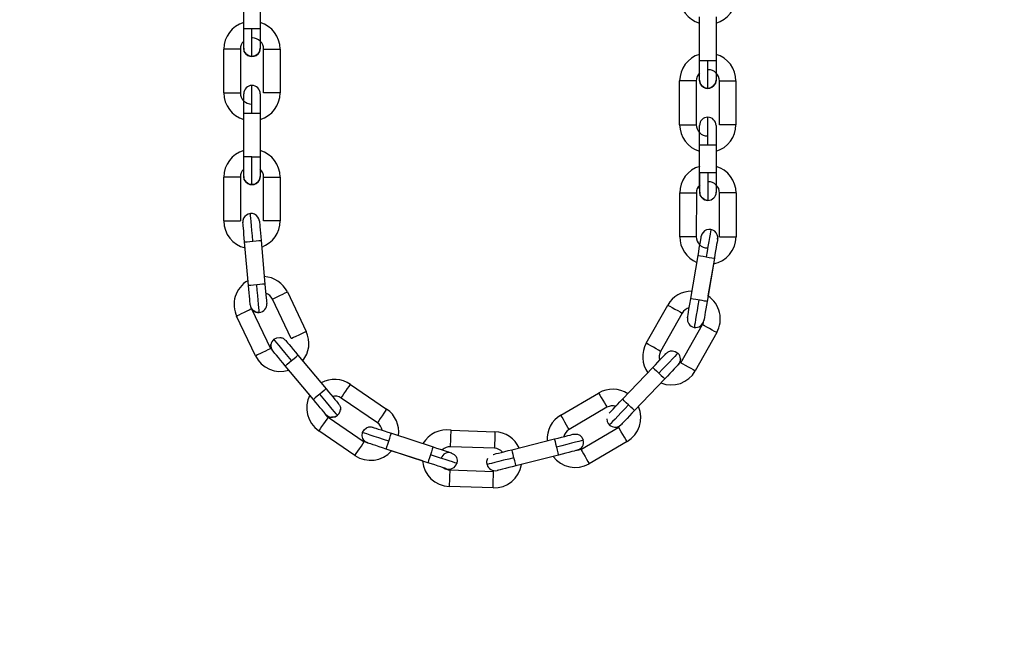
# Model space of a CAD drawing. Header units: inches. Extents: x 170 to 288, y 234 to 248.
# Tile 434 of 480: x 260.244 to 260.556, y 241.309 to 241.503. Entities that reach past the tile are written whole.
import ezdxf

# ---------------------------------------------------------------- set-up
doc = ezdxf.new("R2010")
doc.units = ezdxf.units.IN
doc.header["$LTSCALE"] = 0.25
doc.header["$MEASUREMENT"] = 0
doc.layers.add('ANNOTATIONS', color=1, linetype='Continuous')
doc.layers.add('STANDARD Z GUIDE MOTOR RH', color=7, linetype='Continuous')
doc.styles.add('ARIAL', font='arial.ttf', dxfattribs={"height": 0.09375})
doc.dimstyles.new('STANDARD$0', dxfattribs={"dimtxt": 0.09375, "dimasz": 0.09375, "dimexe": 0.03125, "dimexo": 0.046875, "dimgap": 0.09, "dimtad": 0, "dimtih": 1, "dimtoh": 1, "dimdec": 4, "dimzin": 0, "dimdsep": 46, "dimtxsty": 'ARIAL', "dimcen": 0.09, "dimadec": 0, "dimazin": 0, "dimtfac": 1, "dimtdec": 4, "dimtofl": 0, "dimtmove": 0, "dimatfit": 1, "dimfxl": 1, "dimtolj": 1, "dimtzin": 0, "dimarcsym": 0})

# ---------------------------------------------------------------- blocks, each defined once
blk = doc.blocks.new('*D44')
at = {"layer": 'ANNOTATIONS', "color": 0, "lineweight": -2, "transparency": 16777216}
for p, q in [((259.6662786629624, 244.1752839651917), (261.3812151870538, 244.1752839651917)), ((261.3499651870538, 244.0815339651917), (261.3499651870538, 242.390547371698)), ((261.3499651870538, 240.2647006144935), (261.3499651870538, 241.9556872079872)), ((260.0725286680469, 240.1709506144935), (261.3812151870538, 240.1709506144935))]:
    blk.add_line(p, q, dxfattribs=at)
at = {"layer": 'ANNOTATIONS', "color": 0, "transparency": 16777216}
for points in [[(261.3343401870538, 244.0815339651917), (261.3655901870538, 244.0815339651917), (261.3499651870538, 244.1752839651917)], [(261.3343401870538, 240.2647006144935), (261.3655901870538, 240.2647006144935), (261.3499651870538, 240.1709506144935)]]:
    blk.add_solid(points, dxfattribs=at)
at = {"layer": 'defpoints', "color": 0, "transparency": 16777216}
for p in [(259.6194036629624, 244.1752839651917), (261.3499651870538, 244.1752839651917), (260.0256536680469, 240.1709506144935)]:
    blk.add_point(p, dxfattribs=at)
at = {"layer": 'ANNOTATIONS', "color": 0, "transparency": 16777216, "insert": (261.3499651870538, 242.1731172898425), "char_height": 0.09375, "attachment_point": 5, "style": 'ARIAL'}
blk.add_mtext('\\A1;OPENING \\PHEIGHT', dxfattribs=at)

msp = doc.modelspace()

# ---------------------------------------------------------------- linework, layer by layer
at = {"layer": 'STANDARD Z GUIDE MOTOR RH'}
for p, q in [((260.3151508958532, 241.5002435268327), (260.3151512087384, 241.5141542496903)), ((260.3204005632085, 241.5141540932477), (260.3204002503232, 241.50024337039)), ((260.4597422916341, 241.4901365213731), (260.4597426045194, 241.5040472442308)), ((260.4649919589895, 241.5040470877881), (260.4649916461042, 241.4901363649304)), ((260.3177756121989, 241.5002435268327), (260.3151508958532, 241.5002435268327)), ((260.3088512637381, 241.4799128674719), (260.3088515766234, 241.4938235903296)), ((260.3141009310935, 241.493823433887), (260.3141006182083, 241.4799127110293)), ((260.3214497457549, 241.4799125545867), (260.3214499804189, 241.4938232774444)), ((260.3214499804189, 241.4938232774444), (260.326699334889, 241.4938232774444)), ((260.326699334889, 241.4938232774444), (260.3266990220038, 241.479912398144)), ((260.4623670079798, 241.4901365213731), (260.4597422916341, 241.4901365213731)), ((260.4534426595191, 241.4698058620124), (260.4534429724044, 241.4837165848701)), ((260.4586923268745, 241.4837164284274), (260.4586920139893, 241.4698057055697)), ((260.4660411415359, 241.4698055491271), (260.4660413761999, 241.4837162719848)), ((260.4660413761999, 241.4837162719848), (260.47129073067, 241.4837162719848)), ((260.47129073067, 241.4837162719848), (260.4712904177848, 241.4698053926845)), ((260.31515011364, 241.4595820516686), (260.3151503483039, 241.4734927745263)), ((260.3151503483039, 241.4734927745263), (260.320399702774, 241.4734927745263)), ((260.320399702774, 241.4734927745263), (260.3203993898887, 241.459581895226)), ((260.459741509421, 241.449475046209), (260.4597417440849, 241.4633857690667)), ((260.4597417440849, 241.4633857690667), (260.464991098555, 241.4633857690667)), ((260.464991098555, 241.4633857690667), (260.4649907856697, 241.4494748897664)), ((260.3177747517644, 241.4595820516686), (260.31515011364, 241.4595820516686)), ((260.3177747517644, 241.4595820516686), (260.3203993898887, 241.459581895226)), ((260.4597975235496, 241.4484093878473), (260.4597975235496, 241.4545774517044)), ((260.4650468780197, 241.4545774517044), (260.4597975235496, 241.4545774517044)), ((260.462422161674, 241.4545774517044), (260.462422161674, 241.4457847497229)), ((260.4650468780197, 241.4545774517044), (260.4650468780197, 241.4484093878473)), ((260.3088504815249, 241.4392513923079), (260.3088507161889, 241.4531621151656)), ((260.314100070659, 241.4531621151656), (260.3088507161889, 241.4531621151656)), ((260.314100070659, 241.4531621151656), (260.3140998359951, 241.4392512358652)), ((260.3214488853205, 241.4392510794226), (260.3214491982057, 241.4531619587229)), ((260.3266984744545, 241.4531618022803), (260.3266982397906, 241.4392510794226)), ((260.4534830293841, 241.4342546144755), (260.4534954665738, 241.4481653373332)), ((260.4587448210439, 241.4481606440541), (260.4587323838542, 241.4342499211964)), ((260.4650468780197, 241.4484093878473), (260.4650455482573, 241.4483256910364)), ((260.4660815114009, 241.4342433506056), (260.4660938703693, 241.4481540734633)), ((260.4713432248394, 241.4481493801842), (260.4713307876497, 241.4342386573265)), ((260.3148982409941, 241.4387554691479), (260.3148922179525, 241.4388390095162)), ((260.3266982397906, 241.4392510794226), (260.3214488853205, 241.4392510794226)), ((260.3166740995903, 241.4187555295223), (260.31544375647, 241.4326118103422)), ((260.3206725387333, 241.4330761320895), (260.3219028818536, 241.4192198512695)), ((260.465521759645, 241.4339533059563), (260.4654850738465, 241.4335158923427)), ((260.4569626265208, 241.4145929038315), (260.4592811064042, 241.4283091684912)), ((260.4644570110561, 241.4274341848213), (260.4621385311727, 241.4137180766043)), ((260.4644570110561, 241.4274340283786), (260.4624306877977, 241.4154461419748)), ((260.3290102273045, 241.4167213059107), (260.3349810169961, 241.4041570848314)), ((260.330239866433, 241.4019039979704), (260.32426899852, 241.4144682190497)), ((260.3176313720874, 241.411313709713), (260.3236021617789, 241.3987496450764)), ((260.4428450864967, 241.4004418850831), (260.449663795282, 241.4125668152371)), ((260.3188610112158, 241.3964964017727), (260.3128901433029, 241.409060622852)), ((260.4542392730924, 241.4099936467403), (260.4474205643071, 241.3978687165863)), ((260.4538261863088, 241.3942663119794), (260.460644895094, 241.4063912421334)), ((260.4608682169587, 241.4068682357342), (260.460644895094, 241.4063912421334)), ((260.4652203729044, 241.4038182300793), (260.4584015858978, 241.3916932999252)), ((260.3323710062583, 241.3966464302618), (260.3412883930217, 241.3859698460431)), ((260.3372594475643, 241.3826047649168), (260.328342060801, 241.3932815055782)), ((260.3361147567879, 241.3839752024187), (260.328342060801, 241.3932811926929)), ((260.4353373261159, 241.3826879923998), (260.4449352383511, 241.3927571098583)), ((260.4487349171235, 241.3891353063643), (260.4391370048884, 241.3790661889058)), ((260.4487349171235, 241.3891351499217), (260.4391370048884, 241.3790658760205)), ((260.3490139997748, 241.387384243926), (260.3605031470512, 241.3795414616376)), ((260.3575436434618, 241.3752059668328), (260.3460544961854, 241.3830487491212)), ((260.4157383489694, 241.3776136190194), (260.4277463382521, 241.3846361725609)), ((260.3452422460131, 241.3812358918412), (260.3452948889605, 241.3811708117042)), ((260.430396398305, 241.3801048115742), (260.4183884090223, 241.3730822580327)), ((260.341911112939, 241.3769789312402), (260.3534002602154, 241.3691361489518)), ((260.3809606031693, 241.3728316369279), (260.3948628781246, 241.3723465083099)), ((260.422098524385, 241.3667383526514), (260.4341065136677, 241.3737610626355)), ((260.3504407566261, 241.3648006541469), (260.3389516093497, 241.3726434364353)), ((260.3619912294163, 241.3718549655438), (260.3752091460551, 241.3675196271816)), ((260.4002299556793, 241.3666463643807), (260.4137180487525, 241.3700494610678)), ((260.3544944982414, 241.3687891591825), (260.3544154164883, 241.368816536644)), ((260.3735732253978, 241.3625317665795), (260.3603552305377, 241.3668671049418)), ((260.3718795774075, 241.363086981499), (260.3603552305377, 241.3668667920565)), ((260.3946797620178, 241.3671003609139), (260.3807774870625, 241.3675854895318)), ((260.4367565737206, 241.3692297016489), (260.424748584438, 241.3622071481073)), ((260.4150022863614, 241.364959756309), (260.4015141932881, 241.3615565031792)), ((260.4150022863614, 241.3649594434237), (260.4015141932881, 241.3615563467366)), ((260.3828766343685, 241.3631034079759), (260.3827459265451, 241.3622853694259)), ((260.3923465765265, 241.361950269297), (260.3922668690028, 241.3625924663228)), ((260.3805211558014, 241.3602409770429), (260.3944234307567, 241.3597556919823)), ((260.3942403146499, 241.3545095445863), (260.3803380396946, 241.3549948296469))]:
    msp.add_line(p, q, dxfattribs=at)
at = {"layer": 'STANDARD Z GUIDE MOTOR RH', "flags": 128}
for points in [[(260.3151508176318, 241.4940754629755), (260.3151508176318, 241.4968166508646), (260.3151508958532, 241.4978831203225), (260.3151508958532, 241.5002435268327)], [(260.3177753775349, 241.4914506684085), (260.3177753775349, 241.4916196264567), (260.3177754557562, 241.4921200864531), (260.3177754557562, 241.4953584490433), (260.3177755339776, 241.496878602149), (260.3177755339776, 241.4985281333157), (260.3177756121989, 241.5002435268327)], [(260.3204002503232, 241.50024337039), (260.3187799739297, 241.50024337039), (260.3177756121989, 241.5002435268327)], [(260.3204002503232, 241.50024337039), (260.3204002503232, 241.4990400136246), (260.3204001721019, 241.4978829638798), (260.3204001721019, 241.4945447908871), (260.3204000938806, 241.4941938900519), (260.3204000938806, 241.4940753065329)], [(260.3141009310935, 241.493823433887), (260.3133321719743, 241.493823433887), (260.3124806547, 241.4938235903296), (260.3088515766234, 241.4938235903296)], [(260.3177753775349, 241.4914506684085), (260.316771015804, 241.4916504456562), (260.3159194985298, 241.4922194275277), (260.3153505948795, 241.493070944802), (260.3151508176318, 241.4940754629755)], [(260.3204000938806, 241.4940753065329), (260.3202003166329, 241.493070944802), (260.3196313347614, 241.4922194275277), (260.3187798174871, 241.4916504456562), (260.3177753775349, 241.4914506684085)], [(260.4597422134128, 241.483968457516), (260.4597422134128, 241.4867096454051), (260.4597422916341, 241.4877761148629), (260.4597422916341, 241.4901365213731)], [(260.4623667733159, 241.4813436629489), (260.4623667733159, 241.4815126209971), (260.4623668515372, 241.4820130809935), (260.4623668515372, 241.4852514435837), (260.4623669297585, 241.4867715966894), (260.4623669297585, 241.4884211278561), (260.4623670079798, 241.4901365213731)], [(260.4649916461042, 241.4901363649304), (260.4633713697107, 241.4901363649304), (260.4623670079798, 241.4901365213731)], [(260.4649916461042, 241.4901363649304), (260.4649916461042, 241.488933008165), (260.4649915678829, 241.4877759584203), (260.4649915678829, 241.4844377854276), (260.4649914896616, 241.4840868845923), (260.4649914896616, 241.4839683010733)], [(260.3177750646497, 241.4734927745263), (260.3177750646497, 241.4752081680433), (260.317775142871, 241.4768575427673), (260.317775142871, 241.4797101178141), (260.3177752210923, 241.4808036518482), (260.3177752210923, 241.4822853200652)], [(260.4586923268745, 241.4837164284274), (260.4579235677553, 241.4837164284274), (260.457072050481, 241.4837165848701), (260.4534429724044, 241.4837165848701)], [(260.4623667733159, 241.4813436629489), (260.461362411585, 241.4815434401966), (260.4605108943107, 241.4821124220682), (260.4599419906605, 241.4829639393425), (260.4597422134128, 241.483968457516)], [(260.4649914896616, 241.4839683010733), (260.4647917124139, 241.4829639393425), (260.4642227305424, 241.4821124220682), (260.4633712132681, 241.4815434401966), (260.4623667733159, 241.4813436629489)], [(260.3088512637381, 241.4799128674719), (260.3104715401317, 241.4799128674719), (260.3114759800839, 241.4799127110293), (260.3141006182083, 241.4799127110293)], [(260.3151504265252, 241.477854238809), (260.3151505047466, 241.4786212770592), (260.3151505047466, 241.4796606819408)], [(260.3203998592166, 241.4796605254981), (260.3203998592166, 241.4791910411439), (260.3203997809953, 241.4786211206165)], [(260.3266990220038, 241.479912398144), (260.3264992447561, 241.479912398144), (260.3259303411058, 241.4799125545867), (260.3214497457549, 241.4799125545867)], [(260.3151503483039, 241.4734926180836), (260.3151504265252, 241.474695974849), (260.3151504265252, 241.4778540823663)], [(260.3203997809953, 241.4758528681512), (260.320399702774, 241.4746958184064), (260.320399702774, 241.473492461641)], [(260.3203997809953, 241.4786211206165), (260.3203997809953, 241.4758530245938)], [(260.4534426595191, 241.4698058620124), (260.4550629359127, 241.4698058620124), (260.4560673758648, 241.4698057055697), (260.4586920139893, 241.4698057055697)], [(260.4623664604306, 241.4633857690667), (260.4623664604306, 241.4651011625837), (260.462366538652, 241.4667505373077), (260.462366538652, 241.4696031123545), (260.4623666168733, 241.4706966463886), (260.4623666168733, 241.4721783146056)], [(260.4712904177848, 241.4698053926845), (260.4710906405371, 241.4698053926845), (260.4705217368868, 241.4698055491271), (260.4660411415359, 241.4698055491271)], [(260.4597417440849, 241.4633856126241), (260.4597418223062, 241.4645889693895), (260.4597418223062, 241.4677470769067), (260.4597419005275, 241.4685141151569), (260.4597419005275, 241.4695536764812)], [(260.4649912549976, 241.4690840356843), (260.4649911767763, 241.4685141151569), (260.4649911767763, 241.4657458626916), (260.464991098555, 241.4645888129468), (260.464991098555, 241.4633854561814)], [(260.4649912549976, 241.4695535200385), (260.4649912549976, 241.4690840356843)], [(260.3151499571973, 241.4534139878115), (260.3151499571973, 241.4552205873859), (260.3151500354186, 241.4561553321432), (260.3151500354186, 241.4583786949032), (260.31515011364, 241.4595820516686)], [(260.3177745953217, 241.4507891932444), (260.3177745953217, 241.4533647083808), (260.3177746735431, 241.4546971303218), (260.3177746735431, 241.4562172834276), (260.3177747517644, 241.4578666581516), (260.3177747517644, 241.4595820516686)], [(260.3203993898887, 241.459581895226), (260.3203993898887, 241.4561551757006), (260.3203993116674, 241.4552205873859), (260.3203993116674, 241.4534138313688)], [(260.3177745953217, 241.4507891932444), (260.3167701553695, 241.4509891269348), (260.3159186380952, 241.4515581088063), (260.315349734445, 241.4524096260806), (260.3151499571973, 241.4534139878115)], [(260.3203993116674, 241.4534138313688), (260.3201994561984, 241.452409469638), (260.3196304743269, 241.4515579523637), (260.3187789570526, 241.4509889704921), (260.3177745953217, 241.4507891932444)], [(260.3214491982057, 241.4531619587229), (260.3240738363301, 241.4531619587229), (260.3250782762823, 241.4531618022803), (260.3266984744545, 241.4531618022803)], [(260.4534954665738, 241.4481653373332), (260.4536952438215, 241.4481651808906), (260.454264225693, 241.4481647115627), (260.4551157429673, 241.4481639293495), (260.4561201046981, 241.4481629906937), (260.4571245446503, 241.4481622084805), (260.4579760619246, 241.4481614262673), (260.4585450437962, 241.4481608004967), (260.4587448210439, 241.4481606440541)], [(260.462422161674, 241.4457847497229), (260.4614177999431, 241.4459845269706), (260.4605662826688, 241.4465535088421), (260.4599973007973, 241.4474048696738), (260.4597975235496, 241.4484093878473)], [(260.4713432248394, 241.4481493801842), (260.4711434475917, 241.4481496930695), (260.4705744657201, 241.4481501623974), (260.4697229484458, 241.4481509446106), (260.4687185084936, 241.4481518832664), (260.4677141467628, 241.4481526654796), (260.4668626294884, 241.4481534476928), (260.466293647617, 241.4481539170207), (260.4660938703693, 241.4481540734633)], [(260.3180581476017, 241.4328439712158), (260.3179064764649, 241.4345526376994), (260.3177605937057, 241.4361955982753), (260.317626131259, 241.4377098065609), (260.3175082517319, 241.4390369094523), (260.3174115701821, 241.4401260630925), (260.3173396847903, 241.4409354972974), (260.3172954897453, 241.4414337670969), (260.3172805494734, 241.4416020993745)], [(260.3088504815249, 241.4392513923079), (260.3133310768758, 241.4392513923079), (260.3138999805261, 241.4392512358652), (260.3140998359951, 241.4392512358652)], [(260.31544375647, 241.4326116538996), (260.3153373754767, 241.4338101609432), (260.3152350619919, 241.4349628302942), (260.3151407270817, 241.4360249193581), (260.3150580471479, 241.4369559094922), (260.3149902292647, 241.4377199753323), (260.3149397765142, 241.4382878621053), (260.3149087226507, 241.4386375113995), (260.3148982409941, 241.4387554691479)], [(260.3201270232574, 241.4392197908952), (260.3201375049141, 241.4391016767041), (260.3201685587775, 241.4387520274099), (260.3202190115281, 241.4381842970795), (260.3202868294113, 241.4374202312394), (260.320369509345, 241.4364892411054), (260.320463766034, 241.4354269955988), (260.32056615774, 241.4342744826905), (260.3206725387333, 241.4330758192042)], [(260.4633345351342, 241.4365413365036), (260.4633063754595, 241.4363747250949), (260.4632229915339, 241.4358814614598), (260.4630875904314, 241.4350803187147), (260.4629053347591, 241.4340021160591), (260.4626832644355, 241.4326883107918), (260.4624299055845, 241.4311894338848), (260.4621549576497, 241.4295630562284), (260.4618690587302, 241.4278717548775)], [(260.31544375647, 241.4326118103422), (260.3156428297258, 241.4326294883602), (260.3162095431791, 241.4326798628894), (260.3170576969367, 241.4327551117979), (260.3180581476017, 241.4328439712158)], [(260.3180581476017, 241.4328439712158), (260.3190586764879, 241.4329328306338), (260.3199068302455, 241.4330080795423), (260.3204735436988, 241.4330584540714), (260.3206725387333, 241.4330761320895)], [(260.4587323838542, 241.4342499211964), (260.4585326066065, 241.4342500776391), (260.457963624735, 241.4342507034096), (260.4571121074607, 241.4342513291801), (260.4561077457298, 241.434252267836), (260.4551033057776, 241.4342532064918), (260.4542517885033, 241.434253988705), (260.4536828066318, 241.4342544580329), (260.4534830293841, 241.4342546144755)], [(260.4592811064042, 241.4283091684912), (260.4594816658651, 241.4294956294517), (260.4596744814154, 241.4306365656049), (260.4598522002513, 241.4316878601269), (260.460008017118, 241.4326094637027), (260.4601358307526, 241.4333658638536), (260.4602308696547, 241.4339278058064), (260.460289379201, 241.4342738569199)], [(260.4602317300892, 241.4339328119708), (260.460289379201, 241.4342738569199), (260.4603090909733, 241.4343907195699)], [(260.4654850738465, 241.4335158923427), (260.465465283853, 241.4333990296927), (260.4654067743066, 241.4330529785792), (260.4653118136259, 241.4324908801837), (260.4651839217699, 241.4317346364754), (260.4650281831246, 241.4308130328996), (260.4648504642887, 241.429761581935), (260.464657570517, 241.4286206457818), (260.4644570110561, 241.4274341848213)], [(260.4660815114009, 241.4342433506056), (260.4662812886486, 241.434243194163), (260.4668501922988, 241.4342427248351), (260.4677017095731, 241.4342419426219), (260.4687061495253, 241.4342410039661), (260.4697105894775, 241.4342402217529), (260.4705621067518, 241.4342394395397), (260.471131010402, 241.4342388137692), (260.4713307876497, 241.4342386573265)], [(260.4592811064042, 241.4283091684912), (260.4594780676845, 241.4282758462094), (260.4600390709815, 241.4281810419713), (260.4608786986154, 241.4280391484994), (260.462859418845, 241.4277043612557)], [(260.462859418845, 241.4277043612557), (260.4636990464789, 241.4275624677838), (260.4642600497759, 241.427467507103), (260.4644570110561, 241.4274341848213)], [(260.3192884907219, 241.4189876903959), (260.318288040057, 241.418898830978), (260.3174398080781, 241.4188235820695), (260.3168730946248, 241.4187732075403), (260.3166740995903, 241.4187555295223)], [(260.3172178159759, 241.4126315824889), (260.3172091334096, 241.4127296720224), (260.3171780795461, 241.4130793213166), (260.3171277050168, 241.4136472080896), (260.3170598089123, 241.4144112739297), (260.3169772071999, 241.4153422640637), (260.3168828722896, 241.4164043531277), (260.3167805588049, 241.4175570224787), (260.3166740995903, 241.4187555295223)], [(260.3219028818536, 241.4192198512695), (260.3217038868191, 241.4192021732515), (260.3211371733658, 241.4191517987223), (260.3202889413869, 241.4190765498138), (260.3192884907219, 241.4189876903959)], [(260.3200661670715, 241.4102294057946), (260.3200512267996, 241.4103977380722), (260.3200069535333, 241.4108961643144), (260.3199350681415, 241.4117054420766), (260.3198383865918, 241.4127947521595), (260.3197205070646, 241.4141218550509), (260.3195860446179, 241.4156360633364), (260.3194401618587, 241.4172790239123), (260.3192884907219, 241.4189876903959)], [(260.3219028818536, 241.4192196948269), (260.3220092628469, 241.4180210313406), (260.322111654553, 241.4168685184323), (260.3222059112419, 241.4158064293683)], [(260.322111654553, 241.4168686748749), (260.3222059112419, 241.4158064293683), (260.3222885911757, 241.4148754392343)], [(260.32426899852, 241.4144682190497), (260.3244494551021, 241.4145539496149), (260.3249633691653, 241.4147981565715), (260.3257324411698, 241.415163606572), (260.3266396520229, 241.4155947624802), (260.3275467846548, 241.4160259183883), (260.3283158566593, 241.4163913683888), (260.3288297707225, 241.4166355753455), (260.3290102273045, 241.4167213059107)], [(260.3222885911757, 241.4148754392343), (260.3223564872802, 241.4141113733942)], [(260.3223564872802, 241.4141113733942), (260.3224068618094, 241.4135436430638), (260.3224379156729, 241.4131939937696)], [(260.4559345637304, 241.4085111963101), (260.455954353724, 241.4086280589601), (260.4560128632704, 241.4089741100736), (260.4561078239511, 241.4095362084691), (260.4562356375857, 241.4102924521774), (260.4563914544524, 241.4112142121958), (260.4565691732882, 241.4122656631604), (260.4567620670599, 241.413406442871), (260.4569626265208, 241.4145929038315)], [(260.4605409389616, 241.4139880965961), (260.458560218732, 241.4143228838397), (260.4577205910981, 241.4144649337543), (260.4571595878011, 241.4145597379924), (260.4569626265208, 241.4145929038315)], [(260.4595505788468, 241.4141554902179), (260.4592646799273, 241.4124641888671), (260.4589897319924, 241.4108378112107), (260.4587363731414, 241.4093389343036), (260.4585143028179, 241.4080251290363), (260.4583320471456, 241.4069469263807), (260.4581966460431, 241.4061457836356), (260.4581132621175, 241.4056523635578), (260.4580851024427, 241.4054857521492)], [(260.4621385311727, 241.4137180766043), (260.4619414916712, 241.413751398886), (260.4613804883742, 241.4138462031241), (260.4605409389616, 241.4139880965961)], [(260.4621385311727, 241.4137180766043), (260.4619379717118, 241.4125316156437), (260.4617450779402, 241.4113906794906), (260.4615673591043, 241.4103392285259), (260.461411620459, 241.4094176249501), (260.4612837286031, 241.4086612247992), (260.4611887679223, 241.4080992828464), (260.461130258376, 241.4077530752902), (260.4611104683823, 241.4076362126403)], [(260.3176313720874, 241.411313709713), (260.3174509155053, 241.4112279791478), (260.3169370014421, 241.4109837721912), (260.3161679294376, 241.4106183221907), (260.3152607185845, 241.4101871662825), (260.3143535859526, 241.409756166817), (260.3135845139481, 241.4093905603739), (260.3130705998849, 241.4091463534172), (260.3128901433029, 241.409060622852)], [(260.318167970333, 241.4108157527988), (260.3181495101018, 241.4108309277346), (260.3176657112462, 241.4113647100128)], [(260.3200661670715, 241.4102294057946), (260.3190479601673, 241.4103395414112), (260.318167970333, 241.4108157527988)], [(260.3224379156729, 241.4131939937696), (260.3224483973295, 241.4130758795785)], [(260.449663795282, 241.4125668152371), (260.4498379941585, 241.4124688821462), (260.4503339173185, 241.412189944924), (260.4510760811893, 241.411772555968), (260.4519515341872, 241.4112802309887), (260.4528270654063, 241.4107879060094), (260.4535692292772, 241.4103705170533), (260.4540651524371, 241.4100915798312), (260.4542392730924, 241.4099936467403)], [(260.4611103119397, 241.4076354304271), (260.4610952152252, 241.4075539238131)], [(260.4611879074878, 241.408094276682), (260.461130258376, 241.4077530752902), (260.4611121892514, 241.407646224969)], [(260.3349810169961, 241.4041570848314), (260.3348005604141, 241.4040713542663), (260.3342867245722, 241.4038271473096), (260.3335176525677, 241.403461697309), (260.3326104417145, 241.4030305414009), (260.3317032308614, 241.4025995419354), (260.3309341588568, 241.4022339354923), (260.3304203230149, 241.4019897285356), (260.330239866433, 241.4019039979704)], [(260.4652203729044, 241.4038182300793), (260.4650461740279, 241.4039161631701), (260.4645503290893, 241.4041951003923), (260.463808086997, 241.4046124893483), (260.4629326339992, 241.4051048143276), (260.4620571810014, 241.4055971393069), (260.4613149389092, 241.406014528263), (260.4608190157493, 241.4062933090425), (260.460644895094, 241.4063912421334)], [(260.3247201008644, 241.4017123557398), (260.3256190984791, 241.4022028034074), (260.3266134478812, 241.4023140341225)], [(260.3303565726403, 241.3949640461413), (260.3292569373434, 241.3962805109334), (260.3281995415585, 241.3975464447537), (260.3272250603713, 241.3987131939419), (260.3263709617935, 241.3997358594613), (260.3256700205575, 241.4005750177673), (260.325149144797, 241.4011985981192), (260.3248283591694, 241.4015826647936), (260.3247201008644, 241.4017123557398)], [(260.3284170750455, 241.4013803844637), (260.3284930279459, 241.4012893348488), (260.3287180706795, 241.4010200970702), (260.3290834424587, 241.4005825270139), (260.3295751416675, 241.3999938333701), (260.3301743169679, 241.3992765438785), (260.3308578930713, 241.3984580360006), (260.3315996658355, 241.3975700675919), (260.3323710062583, 241.3966464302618)], [(260.3188610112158, 241.3964964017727), (260.3190413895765, 241.3965822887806), (260.3195553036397, 241.3968264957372), (260.3203243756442, 241.3971919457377), (260.3212315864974, 241.3976231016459), (260.3221387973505, 241.3980541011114), (260.322907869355, 241.3984197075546), (260.3234217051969, 241.3986639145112), (260.3236021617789, 241.3987496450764)], [(260.3243881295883, 241.3980153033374), (260.3238976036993, 241.3989142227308), (260.3237779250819, 241.3996978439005)], [(260.328342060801, 241.3932815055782), (260.3275707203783, 241.3942049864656), (260.3268290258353, 241.3950929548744), (260.326145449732, 241.3959114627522), (260.3255462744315, 241.3966287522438), (260.3250544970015, 241.3972176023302), (260.3246891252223, 241.3976550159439), (260.32446416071, 241.3979244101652), (260.3243881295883, 241.3980153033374)], [(260.4474205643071, 241.3978687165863), (260.4472463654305, 241.3979666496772), (260.4467504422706, 241.3982455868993), (260.4460082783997, 241.3986629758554), (260.4451328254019, 241.3991553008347), (260.4442573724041, 241.399647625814), (260.4435151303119, 241.40006501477), (260.443019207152, 241.4003439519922), (260.4428450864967, 241.4004418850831)], [(260.4511306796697, 241.3980351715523), (260.4520368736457, 241.3978590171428), (260.4529017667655, 241.3973106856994)], [(260.328342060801, 241.3932815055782), (260.3284954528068, 241.3934094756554), (260.3289320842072, 241.3937742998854), (260.3295856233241, 241.3943201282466), (260.3303565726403, 241.3949640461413)], [(260.3303565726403, 241.3949640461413), (260.3311274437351, 241.3956078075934), (260.3317809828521, 241.3961536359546), (260.3322176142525, 241.3965184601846), (260.3323710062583, 241.3966464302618)], [(260.4449352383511, 241.3927571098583), (260.4457654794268, 241.3936281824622), (260.4465638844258, 241.3944656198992), (260.4472996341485, 241.3952375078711), (260.4479444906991, 241.395914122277), (260.4484737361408, 241.3964693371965), (260.4488670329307, 241.3968818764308), (260.4491092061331, 241.3971359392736), (260.449190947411, 241.3972216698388)], [(260.4529017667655, 241.3973106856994), (260.4527852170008, 241.3971883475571), (260.4524399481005, 241.396826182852), (260.4518793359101, 241.3962381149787), (260.4511248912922, 241.3954466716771), (260.4502055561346, 241.3944822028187), (260.4491566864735, 241.3933817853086), (260.4480186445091, 241.3921879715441), (260.4468350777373, 241.3909462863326)], [(260.453715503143, 241.3954106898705), (260.4535390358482, 241.3944646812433), (260.4529906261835, 241.3935998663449)], [(260.4449352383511, 241.3927571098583), (260.4450798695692, 241.3926192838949), (260.4454917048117, 241.3922267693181), (260.4461080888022, 241.3916393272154), (260.4468350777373, 241.3909462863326)], [(260.4529906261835, 241.3935998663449), (260.4529088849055, 241.3935141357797), (260.4526667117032, 241.3932600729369), (260.4522734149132, 241.3928473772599), (260.4517441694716, 241.3922921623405), (260.451099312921, 241.3916157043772), (260.4503635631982, 241.3908438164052), (260.4495651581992, 241.3900062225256), (260.4487349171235, 241.3891353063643)], [(260.4538261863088, 241.3942663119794), (260.454000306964, 241.3941683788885), (260.4544962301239, 241.393889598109), (260.4552383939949, 241.3934722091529), (260.4561138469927, 241.3929798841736), (260.4569893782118, 241.3924875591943), (260.4577315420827, 241.3920701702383), (260.4582274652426, 241.3917912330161), (260.4584015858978, 241.3916932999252)], [(260.4468350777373, 241.3909462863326), (260.4475621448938, 241.3902532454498), (260.4481785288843, 241.3896658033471), (260.4485903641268, 241.3892731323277), (260.4487349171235, 241.3891353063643)], [(260.3412883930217, 241.3859698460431), (260.3411350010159, 241.3858418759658), (260.3406983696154, 241.3854770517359), (260.3400448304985, 241.3849312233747), (260.3392738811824, 241.3842874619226)], [(260.3412883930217, 241.3859698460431), (260.3420597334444, 241.3850463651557), (260.3428014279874, 241.3841582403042), (260.3434850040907, 241.3833397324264), (260.3440841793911, 241.3826224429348), (260.3445759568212, 241.382033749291), (260.3449413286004, 241.3815961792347), (260.3451662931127, 241.3813267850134), (260.3452422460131, 241.3812358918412)], [(260.3460544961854, 241.3830487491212), (260.3461671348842, 241.3832136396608), (260.3464879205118, 241.3836835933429), (260.3469679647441, 241.3843869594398), (260.3475342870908, 241.3852164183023), (260.3481005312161, 241.3860460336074), (260.3485805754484, 241.3867492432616), (260.348901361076, 241.3872191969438), (260.3490139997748, 241.387384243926)], [(260.3392738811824, 241.3842874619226), (260.3385030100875, 241.3836435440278), (260.3378494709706, 241.3830977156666), (260.3374127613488, 241.3827328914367), (260.3372594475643, 241.3826047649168)], [(260.3409123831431, 241.3782310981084), (260.3405470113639, 241.3786686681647), (260.3400553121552, 241.3792573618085), (260.3394561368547, 241.3799748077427), (260.3387725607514, 241.3807931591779), (260.3380307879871, 241.3816812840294), (260.3372594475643, 241.3826047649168)], [(260.3449103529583, 241.3775388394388), (260.344802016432, 241.377668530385), (260.3444813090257, 241.3780525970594), (260.3439604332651, 241.3786761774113), (260.3432594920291, 241.3795154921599), (260.34240531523, 241.3805381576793), (260.3414309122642, 241.3817049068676), (260.3403735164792, 241.3829708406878), (260.3392738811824, 241.3842874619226)], [(260.4277463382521, 241.3846361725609), (260.4278472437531, 241.3844637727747), (260.428134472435, 241.3839726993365), (260.4285642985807, 241.3832375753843), (260.4290714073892, 241.3823705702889), (260.4295784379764, 241.3815035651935), (260.4300083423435, 241.3807684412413), (260.4302955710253, 241.3802773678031), (260.430396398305, 241.3801048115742)], [(260.431081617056, 241.3782232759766), (260.4311633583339, 241.3783091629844), (260.4314055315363, 241.3785632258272), (260.4317988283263, 241.3789757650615), (260.432328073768, 241.379530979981), (260.4329729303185, 241.3802075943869), (260.4337086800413, 241.3809794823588), (260.4345070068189, 241.3818170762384), (260.4353373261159, 241.3826879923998)], [(260.4372371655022, 241.3808771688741), (260.4365100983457, 241.3815700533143), (260.4358937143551, 241.3821576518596), (260.4354818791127, 241.3825501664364), (260.4353373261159, 241.3826879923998)], [(260.3605031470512, 241.3795414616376), (260.3603905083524, 241.3793764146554), (260.3600697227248, 241.3789066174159), (260.3595896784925, 241.378203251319), (260.3590233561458, 241.3773737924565), (260.3584571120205, 241.3765441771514), (260.3579770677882, 241.3758408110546), (260.3576562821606, 241.375371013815), (260.3575436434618, 241.3752059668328)], [(260.4372371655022, 241.3808771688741), (260.4360535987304, 241.3796354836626), (260.434915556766, 241.3784415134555), (260.4338666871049, 241.377341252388), (260.4329473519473, 241.3763767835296), (260.4321929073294, 241.3755851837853), (260.431632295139, 241.3749969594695), (260.4312870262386, 241.3746347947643), (260.4311704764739, 241.374512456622)], [(260.4391370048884, 241.3790661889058), (260.4383067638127, 241.3781951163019), (260.4375083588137, 241.3773575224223), (260.436772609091, 241.3765856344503), (260.4361277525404, 241.375909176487), (260.4355985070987, 241.3753539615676), (260.4352052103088, 241.3749412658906), (260.4349630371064, 241.3746872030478), (260.4348812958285, 241.3746014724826)], [(260.4391370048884, 241.3790661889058), (260.4389923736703, 241.3792040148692), (260.4385805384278, 241.3795965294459), (260.4379641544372, 241.3801841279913), (260.4372371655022, 241.3808771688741)], [(260.341911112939, 241.3769789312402), (260.3417984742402, 241.376813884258), (260.3414776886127, 241.3763440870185), (260.3409976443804, 241.3756407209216), (260.3404314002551, 241.3748112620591), (260.3398650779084, 241.373981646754), (260.3393850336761, 241.3732784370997), (260.3390642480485, 241.3728084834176), (260.3389516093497, 241.3726434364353)], [(260.3412133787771, 241.3778708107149), (260.3411374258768, 241.3779617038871), (260.3409123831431, 241.3782310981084), (260.3406244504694, 241.3785758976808)], [(260.3449103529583, 241.3775388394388), (260.3440113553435, 241.3770482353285), (260.3430170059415, 241.3769371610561)], [(260.4183884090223, 241.3730822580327), (260.4182875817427, 241.3732546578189), (260.4180003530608, 241.3737458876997), (260.4175704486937, 241.3744808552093), (260.4170634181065, 241.3753480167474), (260.416556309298, 241.3762150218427), (260.4161264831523, 241.3769499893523), (260.4158392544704, 241.3774410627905), (260.4157383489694, 241.3776136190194)], [(260.3528184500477, 241.3721012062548), (260.353321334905, 241.3729932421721), (260.3541059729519, 241.3736141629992)], [(260.3561304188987, 241.3737771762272), (260.3562430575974, 241.3737402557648), (260.3565765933, 241.3736309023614), (260.3571181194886, 241.3734531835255), (260.3578469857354, 241.3732141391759), (260.3587351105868, 241.3729228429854), (260.359748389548, 241.372590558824), (260.3608478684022, 241.3722299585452), (260.3619912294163, 241.3718549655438)], [(260.3807774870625, 241.3675854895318), (260.3807844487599, 241.3677852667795), (260.3808043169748, 241.3683539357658), (260.3808340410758, 241.3692048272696), (260.3808690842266, 241.3702087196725), (260.3809041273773, 241.3712124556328), (260.3809337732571, 241.3720635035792), (260.380953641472, 241.3726320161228), (260.3809606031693, 241.3728316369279)], [(260.4367565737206, 241.3692297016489), (260.4366556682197, 241.3694022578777), (260.4363684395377, 241.3698933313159), (260.435938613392, 241.3706284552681), (260.4354315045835, 241.3714954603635), (260.4349244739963, 241.3723624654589), (260.4344945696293, 241.3730974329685), (260.4342073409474, 241.3735886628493), (260.4341065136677, 241.3737610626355)], [(260.3529260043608, 241.3701905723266), (260.3526953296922, 241.3710844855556), (260.3526877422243, 241.3712831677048)], [(260.3526953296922, 241.3710844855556), (260.3528184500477, 241.3721012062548)], [(260.3611732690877, 241.3693611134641), (260.3595432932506, 241.3698956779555), (260.3579760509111, 241.3704097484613), (260.3565316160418, 241.3708834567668), (260.3552655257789, 241.3712986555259), (260.3542265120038, 241.3716393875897), (260.3534544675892, 241.3718926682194), (260.3529790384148, 241.3720484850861), (260.3528184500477, 241.3721012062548)], [(260.3611732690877, 241.3693611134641), (260.3614862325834, 241.3703154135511), (260.3617516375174, 241.3711245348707), (260.3619289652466, 241.3716652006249), (260.3619912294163, 241.3718549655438)], [(260.3948628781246, 241.3723465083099), (260.3948559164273, 241.3721468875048), (260.3948361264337, 241.3715782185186), (260.3948064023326, 241.3707273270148), (260.3947713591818, 241.3697234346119), (260.3947363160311, 241.3687196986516), (260.3947065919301, 241.3678686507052), (260.3946868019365, 241.3672999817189), (260.3946797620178, 241.3671003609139)], [(260.4137180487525, 241.3700494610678), (260.4148847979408, 241.370343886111), (260.4160067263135, 241.3706270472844), (260.4170406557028, 241.3708878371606), (260.4179469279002, 241.3711165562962), (260.4186906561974, 241.3713041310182), (260.4192433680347, 241.371443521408), (260.4195837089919, 241.3715294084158), (260.419698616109, 241.3715583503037)], [(260.4137180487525, 241.3700494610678), (260.4137669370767, 241.369855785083), (260.4139060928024, 241.3693041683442), (260.4141143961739, 241.3684786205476), (260.4143601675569, 241.3675046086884)], [(260.4228855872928, 241.3696555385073), (260.4227217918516, 241.3696142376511), (260.4222366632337, 241.3694918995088), (260.4214488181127, 241.3692930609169), (260.420388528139, 241.36902570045), (260.419096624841, 241.368699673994), (260.4176227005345, 241.3683278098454), (260.4160233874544, 241.367924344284), (260.4143601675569, 241.3675046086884)], [(260.4217733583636, 241.3712126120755), (260.4224461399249, 241.3705805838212), (260.4228855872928, 241.3696555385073)], [(260.3504407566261, 241.3648006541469), (260.3505533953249, 241.3649657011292), (260.3508741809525, 241.3654356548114), (260.3513542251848, 241.3661388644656), (260.3519204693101, 241.3669684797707), (260.3524867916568, 241.3677980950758), (260.352966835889, 241.36850130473), (260.3532876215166, 241.3689712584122), (260.3534002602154, 241.3691361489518)], [(260.3603552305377, 241.3668671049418), (260.3592118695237, 241.3672420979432), (260.3581124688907, 241.3676026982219), (260.3570991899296, 241.3679349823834), (260.3562110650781, 241.3682262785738), (260.3554821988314, 241.3684653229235), (260.3549405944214, 241.3686428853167), (260.3546070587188, 241.3687522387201), (260.3544944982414, 241.3687891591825)], [(260.3603552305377, 241.3668671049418), (260.3604174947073, 241.3670568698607), (260.3605948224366, 241.3675975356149), (260.3608602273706, 241.3684066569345), (260.3611732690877, 241.3693611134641)], [(260.3752091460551, 241.3675196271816), (260.3751468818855, 241.3673298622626), (260.3749696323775, 241.3667891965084), (260.3747042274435, 241.3659800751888), (260.3743911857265, 241.3650257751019)], [(260.3752091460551, 241.3675196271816), (260.3763525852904, 241.3671446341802), (260.3774519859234, 241.3667840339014), (260.3784652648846, 241.36645174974), (260.379353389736, 241.3661604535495), (260.3800822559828, 241.3659214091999), (260.3806238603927, 241.365743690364), (260.3809573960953, 241.3656343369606), (260.3810699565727, 241.3655972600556)], [(260.3942493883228, 241.3651373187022), (260.3943643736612, 241.3651662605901), (260.3947046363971, 241.3652521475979), (260.3952573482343, 241.3653916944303), (260.3960010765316, 241.3655794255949), (260.396907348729, 241.3658079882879), (260.3979412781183, 241.3660689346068), (260.399063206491, 241.3663519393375), (260.4002299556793, 241.3666463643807)], [(260.4008720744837, 241.3641015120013), (260.4006263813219, 241.3650753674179), (260.4004180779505, 241.365901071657), (260.4002788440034, 241.3664526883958), (260.4002299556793, 241.3666463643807)], [(260.4143601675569, 241.3675046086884), (260.4146058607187, 241.3665307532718), (260.4148141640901, 241.3657050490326), (260.4149533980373, 241.3651534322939), (260.4150022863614, 241.364959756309)], [(260.422098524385, 241.3667383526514), (260.4221993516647, 241.3665659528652), (260.4224865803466, 241.366074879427), (260.4229164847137, 241.3653397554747), (260.4234235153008, 241.3644727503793), (260.4239306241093, 241.363605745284), (260.4243604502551, 241.3628707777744), (260.4246476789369, 241.3623795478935), (260.424748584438, 241.3622071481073)], [(260.3743911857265, 241.3650257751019), (260.3740781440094, 241.3640713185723), (260.3738128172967, 241.3632621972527), (260.3736354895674, 241.3627216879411), (260.3735732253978, 241.3625317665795)], [(260.3827459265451, 241.3622853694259), (260.3825854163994, 241.3623380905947), (260.3821099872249, 241.362494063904), (260.3813379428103, 241.3627473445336), (260.3802989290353, 241.3630880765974), (260.3790328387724, 241.3635032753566), (260.3775884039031, 241.3639771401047), (260.3760211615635, 241.3644912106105), (260.3743911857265, 241.3650257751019)], [(260.3826384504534, 241.3641960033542), (260.3828691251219, 241.3633020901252), (260.3827459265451, 241.3622853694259)], [(260.3923465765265, 241.361950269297), (260.392294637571, 241.3629730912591), (260.3926257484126, 241.3639172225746)], [(260.4008720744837, 241.3641015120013), (260.3992088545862, 241.3636817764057), (260.397609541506, 241.3632783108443), (260.3961356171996, 241.3629064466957), (260.3948436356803, 241.3625804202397), (260.3937834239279, 241.3623129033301), (260.392995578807, 241.3621140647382), (260.392510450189, 241.3619917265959), (260.3923465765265, 241.361950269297)], [(260.4015141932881, 241.3615565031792), (260.4014653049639, 241.3617503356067), (260.4013261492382, 241.3623019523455), (260.4011177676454, 241.3631276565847), (260.4008720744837, 241.3641015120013)], [(260.4209827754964, 241.3664684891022), (260.4208678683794, 241.3664395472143), (260.4205275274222, 241.3663536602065), (260.4199748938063, 241.3662142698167), (260.419231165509, 241.3660266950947), (260.4183248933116, 241.3657979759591), (260.417290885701, 241.3655371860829), (260.4161689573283, 241.3652540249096), (260.4150022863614, 241.364959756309)], [(260.3793213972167, 241.3606463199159), (260.3789878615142, 241.360755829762), (260.3784462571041, 241.3609333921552), (260.3777174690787, 241.3611724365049), (260.3768293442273, 241.3614637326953), (260.3758160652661, 241.3617961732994), (260.3747165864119, 241.3621567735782), (260.3735732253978, 241.3625317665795)], [(260.3794340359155, 241.3606093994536), (260.3793213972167, 241.3606463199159), (260.3789878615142, 241.3607556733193), (260.3786144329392, 241.3608781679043)], [(260.4015141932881, 241.3615565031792), (260.4003474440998, 241.361262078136), (260.399225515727, 241.3609790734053), (260.3981915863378, 241.3607181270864), (260.3972853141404, 241.3604895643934), (260.3965415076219, 241.3603018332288), (260.3959888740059, 241.3601624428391), (260.3956485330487, 241.3600765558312), (260.3955336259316, 241.3600474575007)], [(260.3805211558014, 241.3602409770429), (260.3805141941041, 241.3600413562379), (260.3804943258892, 241.3594726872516), (260.3804646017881, 241.3586217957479), (260.3804296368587, 241.3576179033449), (260.3803945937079, 241.3566141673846), (260.3803648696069, 241.3557631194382), (260.380345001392, 241.355194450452), (260.3803380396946, 241.3549948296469)], [(260.3942403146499, 241.3545095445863), (260.3942472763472, 241.354709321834), (260.3942671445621, 241.3552778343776), (260.3942968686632, 241.356128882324), (260.3943319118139, 241.3571326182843), (260.3943669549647, 241.3581365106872), (260.3943966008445, 241.358987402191), (260.3944164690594, 241.3595560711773), (260.3944234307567, 241.3597556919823)]]:
    msp.add_lwpolyline(points, dxfattribs=at)
at = {"layer": 'STANDARD Z GUIDE MOTOR RH'}
for centre, radius, start, end in [((260.4622361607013, 241.5104670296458), 0.008792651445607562, 179.9988299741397, 253.5247191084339), ((260.4624986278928, 241.5104670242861), 0.008792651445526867, 286.4729408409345, 359.998829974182), ((260.3176442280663, 241.4938233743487), 0.00879265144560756, 106.4727034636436, 179.9985925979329), ((260.3179066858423, 241.4938233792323), 0.008792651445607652, 359.9988299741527, 73.52471910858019), ((260.3176442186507, 241.493823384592), 0.003543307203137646, 134.7237412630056, 179.998829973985), ((260.3179066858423, 241.4938233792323), 0.003543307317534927, 359.9988299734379, 89.99882997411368), ((260.3177754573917, 241.4940753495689), 0.002624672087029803, 179.9988299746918, 359.9988364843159), ((260.4622356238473, 241.4837163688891), 0.00879265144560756, 106.4727034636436, 179.9985925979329), ((260.4624980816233, 241.4837163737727), 0.008792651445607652, 359.9988299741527, 73.52471910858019), ((260.4622356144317, 241.4837163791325), 0.003543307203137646, 134.7237412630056, 179.998829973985), ((260.4624980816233, 241.4837163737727), 0.003543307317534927, 359.9988299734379, 89.99882997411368), ((260.3177751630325, 241.4796606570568), 0.002624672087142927, 359.9798543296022, 179.9798341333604), ((260.4623668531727, 241.4839683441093), 0.002624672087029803, 179.9988299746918, 359.9988364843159), ((260.317643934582, 241.4799126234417), 0.008792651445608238, 179.9988299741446, 253.5247191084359), ((260.317643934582, 241.4799126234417), 0.003543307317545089, 179.9988299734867, 269.9988299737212), ((260.3179064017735, 241.4799126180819), 0.00879265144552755, 286.4729408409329, 359.9988299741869), ((260.4622353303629, 241.4698056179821), 0.008792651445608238, 179.9988299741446, 253.5247191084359), ((260.4622353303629, 241.4698056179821), 0.003543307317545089, 179.9988299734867, 269.9988299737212), ((260.4623665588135, 241.4695536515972), 0.002624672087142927, 359.9798543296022, 179.9798341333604), ((260.4624977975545, 241.4698056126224), 0.00879265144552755, 286.4729408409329, 359.9988299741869), ((260.3176433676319, 241.4531618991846), 0.00879265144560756, 106.4727034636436, 179.9985925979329), ((260.317905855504, 241.4531619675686), 0.008792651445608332, 359.9988299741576, 73.52471910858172), ((260.3176433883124, 241.4531619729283), 0.003543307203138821, 134.7237412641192, 179.9988299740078), ((260.317905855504, 241.4531619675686), 0.003543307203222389, 359.9988299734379, 45.27420551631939), ((260.4622881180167, 241.4481651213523), 0.00879265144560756, 106.4727034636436, 179.9985925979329), ((260.4625505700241, 241.4481572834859), 0.008792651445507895, 359.948920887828, 73.50644181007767), ((260.3177746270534, 241.4534139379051), 0.002624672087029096, 179.9988299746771, 359.9988364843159), ((260.4625505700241, 241.4481572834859), 0.003543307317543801, 359.9489208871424, 89.94892089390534), ((260.4622881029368, 241.448157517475), 0.003543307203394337, 134.6598198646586, 179.9489208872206), ((260.4624221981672, 241.4484093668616), 0.002624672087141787, 179.9999998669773, 359.9999823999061), ((260.3175126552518, 241.4389876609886), 0.002624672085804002, 5.055089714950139, 185.055111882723), ((260.3176431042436, 241.439251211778), 0.008792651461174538, 179.9988299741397, 256.6566505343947), ((260.3179055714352, 241.4392512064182), 0.008792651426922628, 289.6312208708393, 359.9988299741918), ((260.4628970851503, 241.4339533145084), 0.002624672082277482, 350.386741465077, 170.3867444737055), ((260.462275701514, 241.4342467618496), 0.008792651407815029, 179.9489208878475, 247.5050884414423), ((260.462275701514, 241.4342467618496), 0.003543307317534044, 179.9489208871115, 269.9489208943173), ((260.4625381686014, 241.4342465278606), 0.008792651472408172, 280.5455721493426, 359.9489208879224), ((260.3208856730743, 241.4127229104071), 0.00879265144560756, 119.683486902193, 206.2028114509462), ((260.3211211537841, 241.4128388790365), 0.008792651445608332, 26.20304882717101, 86.28814741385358), ((260.4572639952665, 241.4081514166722), 0.008792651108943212, 89.37465914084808, 149.8495223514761), ((260.3210687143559, 241.4129472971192), 0.003543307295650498, 25.41830062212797, 72.053564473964), ((260.4575564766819, 241.4081281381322), 0.008792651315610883, 330.6477370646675, 56.33428978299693), ((260.3198340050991, 241.4128437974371), 0.002624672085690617, 185.0740653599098, 5.074039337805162), ((260.4573277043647, 241.408256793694), 0.003543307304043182, 103.9612640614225, 150.6477370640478), ((260.4585225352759, 241.4080737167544), 0.002624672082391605, 170.4057171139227, 350.4056895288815), ((260.3270395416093, 241.400383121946), 0.008792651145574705, 320.9947553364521, 25.41830062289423), ((260.3264026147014, 241.3996978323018), 0.002624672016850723, 129.8694626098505, 218.0427386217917), ((260.4505089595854, 241.3961318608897), 0.008792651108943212, 150.6477370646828, 215.1852522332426), ((260.4505089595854, 241.3961318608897), 0.003543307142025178, 150.6477370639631, 197.5925429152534), ((260.3268024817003, 241.400270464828), 0.00879265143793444, 205.4183006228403, 287.8356626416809), ((260.4510908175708, 241.3954107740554), 0.002624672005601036, 316.3534622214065, 46.37244159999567), ((260.4507377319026, 241.3960032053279), 0.008792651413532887, 248.3384213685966, 330.6477370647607), ((260.3440196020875, 241.3801477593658), 0.008792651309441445, 55.38776311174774, 119.1464822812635), ((260.4321852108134, 241.3770462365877), 0.00879265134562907, 56.92991315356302, 120.3201749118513), ((260.3439088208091, 241.3799054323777), 0.0087926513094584, 152.4282469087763, 235.6816013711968), ((260.3440567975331, 241.380122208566), 0.003543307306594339, 55.68160137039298, 102.5938943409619), ((260.3432278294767, 241.3795532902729), 0.002624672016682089, 219.8504906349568, 359.9994667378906), ((260.35554593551, 241.3722794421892), 0.008792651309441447, 352.3599554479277, 55.68160137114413), ((260.4321852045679, 241.3770462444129), 0.003543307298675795, 73.4163619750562, 120.3204093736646), ((260.4323177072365, 241.3768196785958), 0.00879265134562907, 300.3204093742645, 23.72242578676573), ((260.3439088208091, 241.3799054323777), 0.003543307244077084, 202.0379543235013, 235.6816013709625), ((260.3432278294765, 241.3795532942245), 0.002624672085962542, 219.8694662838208, 265.3927753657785), ((260.4201771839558, 241.3700236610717), 0.008792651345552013, 120.3204059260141, 183.6416596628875), ((260.432981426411, 241.3764123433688), 0.002624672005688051, 179.9996038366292, 316.3724548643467), ((260.35554593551, 241.3722794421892), 0.003543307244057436, 8.778561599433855, 55.68160137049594), ((260.3796138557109, 241.3641427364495), 0.008792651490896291, 81.18947382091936, 149.7886476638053), ((260.4201772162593, 241.3700236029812), 0.003543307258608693, 120.3204093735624, 167.2212555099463), ((260.3553124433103, 241.371283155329), 0.002624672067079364, 204.5991828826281, 250.0145816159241), ((260.3945562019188, 241.363559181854), 0.008792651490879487, 24.67935270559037, 88.00101210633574), ((260.4203406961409, 241.3690134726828), 0.002624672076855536, 284.1417364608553, 14.160713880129), ((260.3806539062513, 241.3640444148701), 0.00354330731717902, 88.00101210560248, 134.9010175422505), ((260.3945562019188, 241.363559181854), 0.003543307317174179, 41.09778515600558, 88.00101210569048), ((260.3553979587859, 241.3720626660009), 0.008792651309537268, 235.6816013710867, 319.1499065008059), ((260.3802519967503, 241.3631033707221), 0.00262467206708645, 70.01458161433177, 161.8413069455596), ((260.4203097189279, 241.3697970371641), 0.008792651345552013, 216.8518173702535, 300.3204093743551), ((260.3806447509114, 241.3637821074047), 0.008792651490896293, 184.5339777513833, 268.0010121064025), ((260.3806447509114, 241.3637821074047), 0.003543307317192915, 235.0394614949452, 268.0010121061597), ((260.3802519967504, 241.3631033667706), 0.002624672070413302, 251.8223335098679, 341.8413069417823), ((260.3948915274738, 241.3625924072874), 0.002624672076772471, 194.1607138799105, 284.1607121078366), ((260.3945470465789, 241.3632968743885), 0.008792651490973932, 268.0010121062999, 351.4693285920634)]:
    msp.add_arc(centre, radius, start, end, dxfattribs=at)
for points, knots in [([(260.3266139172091, 241.4023016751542), (260.3269672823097, 241.4022400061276), (260.3276638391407, 241.402118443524), (260.3281684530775, 241.4016239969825), (260.3284170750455, 241.4013803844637)], [0, 0, 0, 0, 0.5073026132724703, 1, 1, 1, 1]), ([(260.3243881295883, 241.3980153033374), (260.3242082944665, 241.3982998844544), (260.3238325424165, 241.3988944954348), (260.3236762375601, 241.399672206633), (260.3238017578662, 241.4000279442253), (260.3238041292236, 241.4000346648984)], [0, 0, 0, 0, 0.4738430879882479, 0.9900597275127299, 1, 1, 1, 1]), ([(260.449190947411, 241.3972216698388), (260.4494533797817, 241.3974328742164), (260.4500017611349, 241.3978742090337), (260.4507560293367, 241.398114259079), (260.4511242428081, 241.3980323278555), (260.4511311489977, 241.3980307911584)], [0, 0, 0, 0, 0.4738354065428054, 0.9901312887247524, 1, 1, 1, 1]), ([(260.4537018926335, 241.3954957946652), (260.4536806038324, 241.3951376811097), (260.4536386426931, 241.3944318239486), (260.4532045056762, 241.3938744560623), (260.4529906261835, 241.3935998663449)], [0, 0, 0, 0, 0.5073456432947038, 1, 1, 1, 1]), ([(260.3452422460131, 241.3812357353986), (260.3454221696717, 241.3809511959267), (260.345798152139, 241.3803566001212), (260.3459537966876, 241.3795790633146), (260.3458286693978, 241.3792231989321), (260.3458263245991, 241.3792165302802)], [0, 0, 0, 0, 0.4738241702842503, 0.990139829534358, 1, 1, 1, 1]), ([(260.3541129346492, 241.3736039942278), (260.3544453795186, 241.373738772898), (260.355100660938, 241.3740044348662), (260.3557905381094, 241.3738521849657), (260.3561304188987, 241.3737771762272)], [0, 0, 0, 0, 0.507331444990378, 1, 1, 1, 1]), ([(260.3544944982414, 241.3687891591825), (260.3541912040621, 241.3689353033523), (260.3535574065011, 241.3692407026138), (260.3530136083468, 241.3698178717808), (260.352931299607, 241.370186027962), (260.352929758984, 241.3701929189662)], [0, 0, 0, 0, 0.4738217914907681, 0.9901512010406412, 0.9999999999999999, 0.9999999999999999, 0.9999999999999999, 0.9999999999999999]), ([(260.419698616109, 241.3715583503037), (260.4200330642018, 241.3715970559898), (260.4207319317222, 241.3716779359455), (260.4214998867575, 241.3714807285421), (260.4217663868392, 241.3712137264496), (260.4217714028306, 241.3712087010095)], [0, 0, 0, 0, 0.4738177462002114, 0.9900963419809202, 1, 1, 1, 1]), ([(260.4225951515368, 241.3676935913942), (260.4223862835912, 241.3674019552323), (260.4219745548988, 241.3668270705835), (260.4213101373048, 241.366586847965), (260.4209827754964, 241.3664684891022)], [0, 0, 0, 0, 0.507295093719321, 0.9999999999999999, 0.9999999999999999, 0.9999999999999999, 0.9999999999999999]), ([(260.3810699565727, 241.3655972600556), (260.3813734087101, 241.3654511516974), (260.3820074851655, 241.3651458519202), (260.3825494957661, 241.3645683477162), (260.3826331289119, 241.3642005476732), (260.3826346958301, 241.3641936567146)], [0, 0, 0, 0, 0.4738558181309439, 0.9901423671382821, 1, 1, 1, 1])]:
    msp.add_open_spline(points, degree=3, knots=knots, dxfattribs=at)

# ---------------------------------------------------------------- dimensions: what is measured, and where the dimension line sits
at = {"layer": 'ANNOTATIONS'}
dim = msp.add_linear_dim(base=(261.3499651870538, 244.1752839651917), p1=(260.0256536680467, 240.1709506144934), p2=(259.6194036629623, 244.1752839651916), angle=90, text='OPENING \\PHEIGHT', dimstyle='STANDARD$0', dxfattribs=at)
dim.commit()
dim.dimension.update_dxf_attribs({"geometry": '*D44', "text_midpoint": (261.3499651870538, 242.1731172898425)})

doc.saveas('drawing.dxf')
